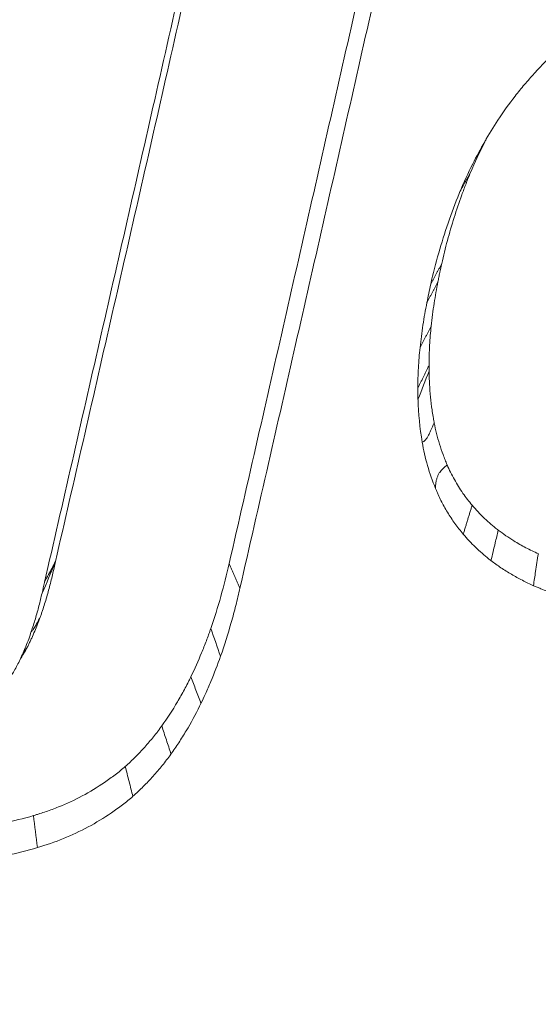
# Model space of a CAD drawing. Header units: millimetres. Extents: x -771 to 771, y -301 to 2485.
# Tile 300 of 656: x 17 to 34, y -116 to -84. Entities that reach past the tile are written whole.
import ezdxf

# ---------------------------------------------------------------- set-up
doc = ezdxf.new("R2010")
doc.units = ezdxf.units.MM
doc.layers.add('ORTHO$2', color=7, linetype='Continuous', true_color=0xffffff)

msp = doc.modelspace()

# ---------------------------------------------------------------- linework, layer by layer
at = {"layer": 'ORTHO$2', "color": 155, "linetype": 'Continuous', "lineweight": 18}
for points, knots in [([(0, -132.616), (21.512, -132.615), (43.043, -132.094), (65.786, -130.951), (67.139, -130.91), (69.875, -130.666), (71.25, -130.446), (75.328, -129.511), (77.968, -128.518), (85.246, -124.596), (89.278, -120.711), (93.44, -113.978), (94.521, -111.597), (95.665, -107.879), (95.948, -106.632), (96.485, -104.188), (96.764, -102.964), (98.121, -96.83), (99.162, -91.883), (104.214, -66.99), (107.659, -46.521), (111.783, -15.256), (112.985, -4.744), (114.511, 11.144), (114.974, 16.461), (115.806, 27.132), (116.169, 32.464), (116.503, 37.787)], [0, 0, 0, 0, 0.25, 0.25, 0.265625, 0.265625, 0.28125, 0.28125, 0.3125, 0.3125, 0.375, 0.375, 0.40625, 0.40625, 0.421875, 0.421875, 0.4375, 0.4375, 0.5, 0.5, 0.75, 0.75, 0.875, 0.875, 0.9375, 0.9375, 1, 1, 1, 1]), ([(114.605, 37.53), (113.961, 26.788), (113.123, 16.237), (111.086, -4.863), (109.888, -15.376), (105.77, -46.569), (102.33, -66.964), (97.29, -91.797), (96.252, -96.723), (94.627, -104.074), (94.17, -106.541), (92.716, -111.173), (91.681, -113.445), (87.736, -119.765), (83.934, -123.389), (77.107, -127.028), (74.671, -127.942), (69.626, -129.082), (67.014, -129.192), (42.941, -130.406), (21.472, -130.911), (0, -130.911)], [0, 0, 0, 0, 0.125, 0.125, 0.25, 0.25, 0.5, 0.5, 0.5625, 0.5625, 0.59375, 0.59375, 0.625, 0.625, 0.6875, 0.6875, 0.71875, 0.71875, 0.75, 0.75, 1, 1, 1, 1]), ([(0, -130.768), (3.842, -130.759), (12.491, -130.738), (26.906, -130.53), (44.199, -130.074), (57.329, -129.546), (65.353, -129.136), (67.328, -129.05), (69.305, -128.893), (73.239, -128.268), (78.944, -126.287), (85.509, -121.766), (90.412, -115.756), (92.938, -110.352), (94.091, -105.534), (95.179, -100.706), (96.583, -94.178), (99.037, -82.322), (102.164, -65.9), (105.638, -44.945), (108.602, -24.094), (111.048, -3.392), (113.029, 17.108), (113.938, 30.763), (114.388, 37.526)], [0, 0, 0, 0, 0.045037, 0.101372, 0.169003, 0.247925, 0.255675, 0.263424, 0.271172, 0.278945, 0.310103, 0.340861, 0.372341, 0.403314, 0.413975, 0.434662, 0.465488, 0.497487, 0.58529, 0.671423, 0.755921, 0.838823, 0.920168, 1, 1, 1, 1]), ([(22.827, -82.223), (22.525, -83.554), (22.224, -84.884), (21.34, -88.774), (20.758, -91.329), (19.594, -96.424), (19.012, -98.964), (18.43, -101.495)], [0, 0, 0, 0, 0.205717, 0.205717, 0.602806, 0.602806, 1, 1, 1, 1]), ([(23.936, -101.559), (24.237, -100.245), (24.539, -98.929), (25.414, -95.096), (25.989, -92.575), (27.138, -87.515), (27.713, -84.977), (28.288, -82.432)], [0, 0, 0, 0, 0.207694, 0.207694, 0.603795, 0.603795, 1, 1, 1, 1]), ([(22.481, -82.87), (22.179, -84.202), (21.877, -85.531), (20.993, -89.424), (20.41, -91.982), (19.245, -97.079), (18.663, -99.619), (18.081, -102.151)], [0, 0, 0, 0, 0.205625, 0.205625, 0.602932, 0.602932, 1, 1, 1, 1]), ([(24.28, -102.335), (24.581, -101.021), (24.882, -99.705), (25.758, -95.873), (26.332, -93.352), (27.482, -88.294), (28.057, -85.757), (28.632, -83.213)], [0, 0, 0, 0, 0.20773, 0.20773, 0.603814, 0.603814, 1, 1, 1, 1]), ([(32.461, -87.504), (32.632, -87.245), (32.814, -86.991), (33.103, -86.621), (33.202, -86.5), (33.404, -86.26), (33.508, -86.142), (33.667, -85.968), (33.72, -85.91), (33.829, -85.796), (33.993, -85.627), (34.275, -85.352), (34.568, -85.087), (34.749, -84.933), (34.87, -84.832), (34.932, -84.781), (34.993, -84.732)], [0, 0, 0, 0, 0.25, 0.25, 0.375, 0.375, 0.5, 0.5, 0.5625, 0.5625, 0.625, 0.75, 0.875, 0.9375, 0.9375, 1, 1, 1, 1]), ([(31.256, -89.768), (31.38, -89.473), (31.515, -89.182), (31.779, -88.657), (31.906, -88.422), (32.173, -87.958), (32.313, -87.729), (32.46, -87.504)], [0, 0, 0, 0, 0.37612, 0.37612, 0.687586, 0.687586, 1, 1, 1, 1]), ([(31.589, -89.166), (31.724, -88.847), (31.871, -88.532), (32.049, -88.185), (32.068, -88.148), (32.087, -88.111)], [0, 0, 0, 0, 0.892533, 0.892533, 1, 1, 1, 1]), ([(30.678, -92.054), (30.733, -91.809), (30.793, -91.564), (30.924, -91.078), (30.995, -90.835), (31.147, -90.353), (31.228, -90.114), (31.358, -89.757), (31.425, -89.579), (31.494, -89.402), (31.541, -89.284), (31.565, -89.225), (31.589, -89.166)], [0, 0, 0, 0, 0.25, 0.25, 0.5, 0.5, 0.75, 0.75, 0.875, 0.9375, 0.9375, 1, 1, 1, 1]), ([(31.26, -89.76), (31.289, -89.708), (31.317, -89.657), (31.375, -89.553), (31.404, -89.501), (31.485, -89.354), (31.537, -89.26), (31.589, -89.166)], [0, 0, 0, 0, 0.258957, 0.258957, 0.525197, 0.525197, 1, 1, 1, 1]), ([(30.33, -92.704), (30.404, -92.372), (30.488, -92.043), (30.672, -91.397), (30.771, -91.081), (30.987, -90.453), (31.105, -90.141), (31.239, -89.81), (31.248, -89.789), (31.256, -89.768)], [0, 0, 0, 0, 0.331956, 0.331956, 0.654432, 0.654432, 0.977807, 0.977807, 1, 1, 1, 1]), ([(30.556, -92.632), (30.566, -92.583), (30.575, -92.534), (30.595, -92.436), (30.605, -92.387), (30.635, -92.244), (30.656, -92.149), (30.677, -92.054)], [0, 0, 0, 0, 0.253728, 0.253728, 0.507455, 0.507455, 1, 1, 1, 1]), ([(30.344, -94.031), (30.357, -93.91), (30.371, -93.79), (30.402, -93.549), (30.419, -93.429), (30.472, -93.083), (30.512, -92.857), (30.556, -92.632)], [0, 0, 0, 0, 0.257378, 0.257378, 0.514756, 0.514756, 1, 1, 1, 1]), ([(29.991, -94.715), (30.004, -94.596), (30.018, -94.476), (30.048, -94.238), (30.065, -94.119), (30.119, -93.763), (30.161, -93.526), (30.207, -93.29)], [0, 0, 0, 0, 0.25015, 0.25015, 0.5003, 0.5003, 1, 1, 1, 1]), ([(30.275, -95.282), (30.275, -95.174), (30.277, -95.066), (30.283, -94.849), (30.288, -94.741), (30.306, -94.432), (30.322, -94.231), (30.344, -94.031)], [0, 0, 0, 0, 0.259284, 0.259284, 0.518568, 0.518568, 1, 1, 1, 1]), ([(29.92, -95.999), (29.92, -95.892), (29.922, -95.785), (29.928, -95.57), (29.932, -95.463), (29.95, -95.142), (29.968, -94.928), (29.991, -94.715)], [0, 0, 0, 0, 0.250219, 0.250219, 0.500439, 0.500439, 1, 1, 1, 1]), ([(30.276, -95.459), (30.276, -95.429), (30.275, -95.4), (30.275, -95.341), (30.275, -95.312), (30.275, -95.282)], [0, 0, 0, 0, 0.499986, 0.499986, 1, 1, 1, 1]), ([(30.439, -97.096), (30.433, -97.063), (30.427, -97.029), (30.415, -96.961), (30.409, -96.927), (30.392, -96.826), (30.36, -96.622), (30.318, -96.282), (30.292, -95.94), (30.284, -95.734), (30.281, -95.631), (30.28, -95.596), (30.278, -95.527), (30.277, -95.493), (30.276, -95.459)], [0, 0, 0, 0, 0.0625, 0.0625, 0.125, 0.125, 0.25, 0.5, 0.75, 0.875, 0.875, 0.9375, 0.9375, 1, 1, 1, 1]), ([(30.061, -97.708), (30.078, -97.702), (30.112, -97.688), (30.162, -97.64), (30.213, -97.573), (30.268, -97.479), (30.343, -97.314), (30.401, -97.182), (30.439, -97.096)], [0, 0, 0, 0, 0.115306, 0.237084, 0.366059, 0.502828, 0.676931, 1, 1, 1, 1]), ([(30.85, -98.429), (30.838, -98.402), (30.827, -98.375), (30.805, -98.321), (30.794, -98.294), (30.761, -98.213), (30.698, -98.05), (30.567, -97.664), (30.483, -97.326), (30.439, -97.096)], [0, 0, 0, 0, 0.0625, 0.0625, 0.125, 0.125, 0.25, 0.5, 1, 1, 1, 1]), ([(30.478, -99.168), (30.479, -99.146), (30.481, -99.102), (30.487, -99.041), (30.495, -98.983), (30.505, -98.928), (30.517, -98.876), (30.532, -98.828), (30.549, -98.783), (30.568, -98.741), (30.589, -98.703), (30.62, -98.656), (30.666, -98.601), (30.733, -98.537), (30.797, -98.481), (30.837, -98.442), (30.85, -98.429)], [0, 0, 0, 0, 0.045716, 0.091984, 0.138969, 0.186825, 0.235699, 0.285724, 0.337027, 0.389719, 0.443907, 0.499683, 0.610929, 0.749703, 0.9204, 1, 1, 1, 1]), ([(31.641, -99.708), (31.538, -99.587), (31.441, -99.461), (31.252, -99.19), (31.161, -99.044), (30.993, -98.743), (30.917, -98.588), (30.85, -98.429)], [0, 0, 0, 0, 0.313597, 0.313597, 0.655141, 0.655141, 1, 1, 1, 1]), ([(31.36, -100.626), (31.267, -100.516), (31.179, -100.403), (31.054, -100.23), (31.014, -100.171), (30.935, -100.052), (30.897, -99.992), (30.823, -99.871), (30.788, -99.809), (30.719, -99.685), (30.653, -99.56), (30.578, -99.4), (30.535, -99.303), (30.507, -99.238), (30.494, -99.206), (30.48, -99.173)], [0, 0, 0, 0, 0.25, 0.25, 0.375, 0.375, 0.5, 0.5, 0.625, 0.625, 0.75, 0.875, 0.9375, 0.9375, 1, 1, 1, 1]), ([(32.47, -100.498), (32.451, -100.483), (32.432, -100.468), (32.394, -100.439), (32.376, -100.424), (32.319, -100.378), (32.283, -100.348), (32.173, -100.254), (32.102, -100.19), (31.963, -100.058), (31.896, -99.99), (31.766, -99.851), (31.703, -99.78), (31.642, -99.708)], [0, 0, 0, 0, 0.0625, 0.0625, 0.125, 0.125, 0.25, 0.25, 0.5, 0.5, 0.75, 0.75, 1, 1, 1, 1]), ([(32.236, -101.461), (32.216, -101.445), (32.196, -101.43), (32.101, -101.354), (32.027, -101.293), (31.884, -101.168), (31.813, -101.104), (31.61, -100.906), (31.481, -100.768), (31.361, -100.625)], [0, 0, 0, 0, 0.062641, 0.062641, 0.297753, 0.297753, 0.532868, 0.532868, 1, 1, 1, 1]), ([(32.24, -101.465), (32.262, -101.371), (32.284, -101.277), (32.329, -101.089), (32.352, -100.995), (32.406, -100.767), (32.438, -100.632), (32.47, -100.498)], [0, 0, 0, 0, 0.291069, 0.291069, 0.583247, 0.583247, 1, 1, 1, 1]), ([(33.741, -101.246), (33.606, -101.186), (33.474, -101.122), (33.216, -100.985), (33.089, -100.913), (32.794, -100.731), (32.629, -100.618), (32.47, -100.498)], [0, 0, 0, 0, 0.296186, 0.296186, 0.592378, 0.592378, 1, 1, 1, 1]), ([(33.585, -102.254), (33.608, -102.105), (33.631, -101.956), (33.683, -101.62), (33.712, -101.433), (33.741, -101.246)], [0, 0, 0, 0, 0.442915, 0.442915, 1, 1, 1, 1]), ([(18.423, -101.53), (18.406, -101.602), (18.39, -101.675), (18.357, -101.821), (18.341, -101.893), (18.289, -102.111), (18.252, -102.256), (18.173, -102.544), (18.131, -102.687), (18.064, -102.901), (18.041, -102.973), (18.006, -103.079), (17.994, -103.114), (17.97, -103.185), (17.958, -103.221), (17.946, -103.256)], [0, 0, 0, 0, 0.125, 0.125, 0.25, 0.25, 0.5, 0.5, 0.75, 0.75, 0.875, 0.875, 0.9375, 0.9375, 1, 1, 1, 1]), ([(18.083, -102.143), (18.126, -102.063), (18.17, -101.982), (18.249, -101.834), (18.285, -101.766), (18.358, -101.631), (18.394, -101.563), (18.43, -101.495)], [0, 0, 0, 0, 0.373091, 0.373091, 0.686546, 0.686546, 1, 1, 1, 1]), ([(23.355, -103.616), (23.47, -103.279), (23.577, -102.938), (23.771, -102.252), (23.859, -101.907), (23.937, -101.559)], [0, 0, 0, 0, 0.499356, 0.499356, 1, 1, 1, 1]), ([(33.591, -102.259), (33.47, -102.205), (33.351, -102.148), (33.117, -102.027), (33.001, -101.964), (32.831, -101.864), (32.775, -101.83), (32.664, -101.76), (32.499, -101.653), (32.34, -101.54), (32.236, -101.461)], [0, 0, 0, 0, 0.25, 0.25, 0.5, 0.5, 0.625, 0.625, 0.75, 1, 1, 1, 1]), ([(35.457, -102.851), (35.417, -102.842), (35.376, -102.833), (35.296, -102.815), (35.177, -102.787), (35.057, -102.758), (34.82, -102.695), (34.662, -102.649), (34.351, -102.55), (34.197, -102.497), (33.968, -102.412), (33.854, -102.368), (33.741, -102.321), (33.666, -102.29), (33.629, -102.274), (33.591, -102.259)], [0, 0, 0, 0, 0.0625, 0.0625, 0.125, 0.25, 0.25, 0.5, 0.5, 0.75, 0.75, 0.875, 0.9375, 0.9375, 1, 1, 1, 1]), ([(18.003, -102.498), (17.974, -102.63), (17.941, -102.762), (17.871, -103.031), (17.833, -103.168), (17.751, -103.441), (17.708, -103.577), (17.662, -103.712)], [0, 0, 0, 0, 0.322671, 0.322671, 0.661152, 0.661152, 1, 1, 1, 1]), ([(23.665, -104.495), (23.788, -104.141), (23.9, -103.784), (24.054, -103.244), (24.103, -103.063), (24.196, -102.7), (24.239, -102.518), (24.281, -102.335)], [0, 0, 0, 0, 0.499354, 0.499354, 0.74959, 0.74959, 1, 1, 1, 1]), ([(17.946, -103.256), (17.893, -103.406), (17.835, -103.554), (17.741, -103.773), (17.709, -103.846), (17.659, -103.955), (17.642, -103.991), (17.607, -104.063), (17.59, -104.098), (17.573, -104.134)], [0, 0, 0, 0, 0.5, 0.5, 0.75, 0.75, 0.875, 0.875, 1, 1, 1, 1]), ([(17.662, -103.712), (17.668, -103.708), (17.681, -103.699), (17.708, -103.666), (17.741, -103.617), (17.787, -103.543), (17.855, -103.421), (17.912, -103.317), (17.946, -103.256)], [0, 0, 0, 0, 0.115205, 0.237074, 0.366047, 0.502501, 0.706231, 1, 1, 1, 1]), ([(17.663, -103.713), (17.637, -103.791), (17.609, -103.869), (17.552, -104.025), (17.522, -104.102), (17.434, -104.319), (17.373, -104.458), (17.307, -104.594)], [0, 0, 0, 0, 0.261692, 0.261692, 0.523385, 0.523385, 1, 1, 1, 1]), ([(22.724, -105.145), (22.844, -104.895), (22.957, -104.643), (23.114, -104.261), (23.165, -104.133), (23.238, -103.939), (23.274, -103.843), (23.309, -103.746), (23.332, -103.681), (23.343, -103.648), (23.355, -103.616)], [0, 0, 0, 0, 0.5, 0.5, 0.75, 0.75, 0.875, 0.9375, 0.9375, 1, 1, 1, 1]), ([(17.573, -104.134), (17.542, -104.196), (17.51, -104.256), (17.443, -104.377), (17.408, -104.436), (17.354, -104.524), (17.336, -104.552), (17.317, -104.581)], [0, 0, 0, 0, 0.401404, 0.401404, 0.802809, 0.802809, 1, 1, 1, 1]), ([(23.041, -105.994), (23.09, -105.892), (23.138, -105.79), (23.244, -105.556), (23.302, -105.425), (23.467, -105.03), (23.57, -104.763), (23.664, -104.495)], [0, 0, 0, 0, 0.208401, 0.208401, 0.472641, 0.472641, 1, 1, 1, 1]), ([(17.308, -104.594), (17.279, -104.656), (17.249, -104.717), (17.186, -104.837), (17.153, -104.897), (17.06, -105.056), (16.997, -105.155), (16.93, -105.251)], [0, 0, 0, 0, 0.269465, 0.269465, 0.538931, 0.538931, 1, 1, 1, 1]), ([(21.801, -106.7), (21.977, -106.453), (22.142, -106.199), (22.373, -105.81), (22.448, -105.679), (22.554, -105.48), (22.607, -105.38), (22.658, -105.279), (22.691, -105.212), (22.708, -105.178), (22.724, -105.145)], [0, 0, 0, 0, 0.5, 0.5, 0.75, 0.75, 0.875, 0.9375, 0.9375, 1, 1, 1, 1]), ([(23.044, -105.988), (22.991, -105.847), (22.937, -105.707), (22.831, -105.426), (22.778, -105.285), (22.724, -105.145)], [0, 0, 0, 0, 0.5, 0.5, 1, 1, 1, 1]), ([(22.087, -107.598), (22.173, -107.478), (22.257, -107.356), (22.42, -107.107), (22.499, -106.981), (22.728, -106.6), (22.87, -106.34), (23.014, -106.049), (23.028, -106.021), (23.041, -105.994)], [0, 0, 0, 0, 0.236457, 0.236457, 0.475314, 0.475314, 0.951062, 0.951062, 1, 1, 1, 1]), ([(20.644, -107.987), (20.752, -107.889), (20.857, -107.789), (21.063, -107.584), (21.162, -107.479), (21.355, -107.264), (21.449, -107.154), (21.584, -106.987), (21.651, -106.902), (21.716, -106.816), (21.759, -106.758), (21.78, -106.729), (21.801, -106.7)], [0, 0, 0, 0, 0.25, 0.25, 0.5, 0.5, 0.75, 0.75, 0.875, 0.9375, 0.9375, 1, 1, 1, 1]), ([(22.092, -107.591), (22.044, -107.442), (21.995, -107.294), (21.898, -106.997), (21.849, -106.849), (21.801, -106.7)], [0, 0, 0, 0, 0.5, 0.5, 1, 1, 1, 1]), ([(20.888, -108.93), (21, -108.829), (21.109, -108.726), (21.322, -108.513), (21.425, -108.404), (21.625, -108.182), (21.722, -108.068), (21.863, -107.895), (21.909, -107.836), (21.999, -107.718), (22.044, -107.658), (22.087, -107.598)], [0, 0, 0, 0, 0.25, 0.25, 0.5, 0.5, 0.75, 0.75, 0.875, 0.875, 1, 1, 1, 1]), ([(17.73, -109.542), (17.764, -109.532), (17.798, -109.522), (17.866, -109.502), (17.966, -109.47), (18.199, -109.394), (18.395, -109.321), (18.782, -109.165), (19.032, -109.048), (19.519, -108.788), (19.756, -108.645), (20.043, -108.45), (20.099, -108.411), (20.212, -108.33), (20.378, -108.206), (20.539, -108.076), (20.644, -107.987)], [0, 0, 0, 0, 0.03125, 0.03125, 0.0625, 0.125, 0.25, 0.25, 0.5, 0.5, 0.75, 0.75, 0.8125, 0.8125, 0.875, 1, 1, 1, 1]), ([(20.884, -108.934), (20.844, -108.776), (20.804, -108.618), (20.724, -108.302), (20.684, -108.145), (20.644, -107.987)], [0, 0, 0, 0, 0.5, 0.5, 1, 1, 1, 1]), ([(0, -193.397), (8.524, -193.348), (25.596, -193.249), (51.228, -192.444), (76.906, -191.154), (102.614, -189.328), (128.337, -186.975), (154.06, -184.087), (179.767, -180.664), (205.442, -176.702), (241.37, -170.388), (287.581, -160.658), (328.844, -149.921), (355.437, -142.17), (367.472, -138.526), (379.525, -134.739), (391.595, -130.806), (403.678, -126.727), (415.773, -122.499), (427.875, -118.119), (439.988, -113.596), (448.033, -110.464), (452.066, -108.894)], [0, 0, 0, 0, 0.054941, 0.110042, 0.1653, 0.220714, 0.276279, 0.331994, 0.387855, 0.443861, 0.500009, 0.624014, 0.749991, 0.777171, 0.804501, 0.831981, 0.859611, 0.887391, 0.91532, 0.943398, 0.971625, 1, 1, 1, 1]), ([(0, -193.397), (8.524, -193.348), (25.596, -193.249), (51.228, -192.444), (76.906, -191.154), (102.614, -189.328), (128.337, -186.975), (154.06, -184.087), (179.767, -180.664), (205.442, -176.702), (241.37, -170.388), (287.581, -160.658), (328.844, -149.921), (355.437, -142.17), (367.472, -138.526), (379.525, -134.739), (391.595, -130.806), (403.678, -126.727), (415.773, -122.499), (427.875, -118.119), (439.988, -113.596), (448.033, -110.464), (452.066, -108.894)], [0, 0, 0, 0, 0.054941, 0.110042, 0.1653, 0.220714, 0.276279, 0.331994, 0.387855, 0.443861, 0.500009, 0.624014, 0.749991, 0.777171, 0.804501, 0.831981, 0.859611, 0.887391, 0.91532, 0.943398, 0.971625, 1, 1, 1, 1]), ([(17.855, -110.557), (18.138, -110.475), (18.413, -110.379), (18.949, -110.161), (19.21, -110.039), (19.717, -109.767), (19.964, -109.618), (20.262, -109.415), (20.321, -109.373), (20.438, -109.288), (20.611, -109.159), (20.779, -109.024), (20.888, -108.931)], [0, 0, 0, 0, 0.25, 0.25, 0.5, 0.5, 0.75, 0.75, 0.8125, 0.8125, 0.875, 1, 1, 1, 1]), ([(15.807, -109.919), (15.847, -109.915), (15.888, -109.911), (15.97, -109.901), (16.092, -109.887), (16.377, -109.849), (16.941, -109.752), (17.417, -109.635), (17.731, -109.542)], [0, 0, 0, 0, 0.0625, 0.0625, 0.125, 0.25, 0.5, 1, 1, 1, 1])]:
    msp.add_open_spline(points, degree=3, knots=knots, dxfattribs=at)
at = {"layer": 'ORTHO$2', "color": 155, "linetype": 'Continuous', "lineweight": 13}
for points, knots in [([(116.758, 37.758), (116.371, 32.193), (115.607, 21.223), (114.186, 5.111), (112.578, -10.43), (110.088, -30.822), (106.267, -56.349), (102.07, -79.081), (98.967, -94.093), (97.559, -100.649), (96.474, -105.467), (95.35, -110.349), (92.941, -115.883), (88.187, -122.186), (81.775, -127.147), (75.581, -129.833), (70.222, -130.929), (63.856, -131.406), (53.873, -131.765), (39.22, -132.348), (20.852, -132.796), (7.362, -132.866), (0, -132.904)], [0, 0, 0, 0, 0.064727, 0.127584, 0.188585, 0.247748, 0.369628, 0.495575, 0.527374, 0.557549, 0.578213, 0.588514, 0.619708, 0.651404, 0.682447, 0.713892, 0.728471, 0.745419, 0.787691, 0.844211, 0.91498, 1, 1, 1, 1]), ([(0, -172.327), (11.405, -172.327), (34.17, -172.007), (68.181, -170.579), (102.058, -168.21), (135.801, -164.907), (169.411, -160.672), (202.888, -155.506), (236.233, -149.41), (258.374, -144.723), (280.47, -139.722), (291.496, -137.066), (305.251, -133.548), (308, -132.834), (311.435, -131.93), (312.122, -131.749), (313.496, -131.384), (315.556, -130.836), (323.1, -128.808), (329.936, -126.906), (346.298, -122.231), (367.996, -115.703), (400.194, -105.03), (432.044, -93.482), (463.549, -81.061), (494.71, -67.766), (515.253, -58.319), (525.468, -53.448)], [0, 0, 0, 0, 0.0625, 0.125, 0.1875, 0.25, 0.3125, 0.375, 0.4375, 0.5, 0.5, 0.5625, 0.5625, 0.578125, 0.578125, 0.582031, 0.582031, 0.585938, 0.59375, 0.625, 0.625, 0.6875, 0.75, 0.8125, 0.875, 0.9375, 1, 1, 1, 1]), ([(0, -172.327), (11.405, -172.327), (34.17, -172.007), (68.181, -170.579), (102.058, -168.21), (135.801, -164.907), (169.411, -160.672), (202.888, -155.506), (236.233, -149.41), (258.374, -144.723), (280.47, -139.722), (291.496, -137.066), (305.251, -133.548), (308, -132.834), (311.435, -131.93), (312.122, -131.749), (313.496, -131.384), (315.556, -130.836), (323.1, -128.808), (329.936, -126.906), (346.298, -122.231), (367.996, -115.703), (400.194, -105.03), (432.044, -93.482), (463.549, -81.061), (494.71, -67.766), (515.253, -58.319), (525.468, -53.448)], [0, 0, 0, 0, 0.0625, 0.125, 0.1875, 0.25, 0.3125, 0.375, 0.4375, 0.5, 0.5, 0.5625, 0.5625, 0.578125, 0.578125, 0.582031, 0.582031, 0.585938, 0.59375, 0.625, 0.625, 0.6875, 0.75, 0.8125, 0.875, 0.9375, 1, 1, 1, 1]), ([(526.972, -61.431), (515.817, -66.718), (504.572, -71.844), (484.756, -80.515), (476.22, -84.136), (459.109, -91.168), (450.526, -94.582), (407.482, -111.149), (372.624, -122.79), (302.071, -142.906), (266.376, -151.381), (194.139, -165.143), (157.597, -170.431), (102.127, -175.895), (83.499, -177.305), (46.274, -179.271), (27.654, -179.83), (6.017, -179.989), (3.009, -180), (0, -180.006)], [0, 0, 0, 0, 0.068006, 0.068006, 0.118871, 0.118871, 0.169736, 0.169736, 0.373195, 0.373195, 0.576654, 0.576654, 0.780113, 0.780113, 0.881842, 0.881842, 0.983572, 0.983572, 1, 1, 1, 1]), ([(526.972, -61.431), (515.817, -66.718), (504.572, -71.844), (484.756, -80.515), (476.22, -84.136), (459.109, -91.168), (450.526, -94.582), (407.482, -111.149), (372.624, -122.79), (302.071, -142.906), (266.376, -151.381), (194.139, -165.143), (157.597, -170.431), (102.127, -175.895), (83.499, -177.305), (46.274, -179.271), (27.654, -179.83), (6.017, -179.989), (3.009, -180), (0, -180.006)], [0, 0, 0, 0, 0.068006, 0.068006, 0.118871, 0.118871, 0.169736, 0.169736, 0.373195, 0.373195, 0.576654, 0.576654, 0.780113, 0.780113, 0.881842, 0.881842, 0.983572, 0.983572, 1, 1, 1, 1]), ([(528.546, -62.233), (518.275, -67.139), (497.617, -76.655), (466.283, -90.047), (434.6, -102.559), (402.568, -114.191), (370.185, -124.942), (348.361, -131.519), (331.904, -136.229), (326.403, -137.761), (319.509, -139.631), (317.439, -140.188), (315.367, -140.74), (313.985, -141.107), (313.294, -141.29), (309.839, -142.201), (307.073, -142.919), (293.238, -146.463), (282.147, -149.14), (259.92, -154.177), (237.649, -158.899), (204.106, -165.04), (170.43, -170.244), (136.619, -174.511), (102.674, -177.839), (68.593, -180.225), (34.377, -181.664), (11.474, -181.986), (0, -181.986)], [0, 0, 0, 0, 0.0625, 0.125, 0.1875, 0.25, 0.3125, 0.375, 0.375, 0.40625, 0.40625, 0.414063, 0.417969, 0.417969, 0.421875, 0.421875, 0.4375, 0.4375, 0.5, 0.5, 0.5625, 0.625, 0.6875, 0.75, 0.8125, 0.875, 0.9375, 1, 1, 1, 1]), ([(528.546, -62.233), (518.275, -67.139), (497.617, -76.655), (466.283, -90.047), (434.6, -102.559), (402.568, -114.191), (370.185, -124.942), (348.361, -131.519), (331.904, -136.229), (326.403, -137.761), (319.509, -139.631), (317.439, -140.188), (315.367, -140.74), (313.985, -141.107), (313.294, -141.29), (309.839, -142.201), (307.073, -142.919), (293.238, -146.463), (282.147, -149.14), (259.92, -154.177), (237.649, -158.899), (204.106, -165.04), (170.43, -170.244), (136.619, -174.511), (102.674, -177.839), (68.593, -180.225), (34.377, -181.664), (11.474, -181.986), (0, -181.986)], [0, 0, 0, 0, 0.0625, 0.125, 0.1875, 0.25, 0.3125, 0.375, 0.375, 0.40625, 0.40625, 0.414063, 0.417969, 0.417969, 0.421875, 0.421875, 0.4375, 0.4375, 0.5, 0.5, 0.5625, 0.625, 0.6875, 0.75, 0.8125, 0.875, 0.9375, 1, 1, 1, 1])]:
    msp.add_open_spline(points, degree=3, knots=knots, dxfattribs=at)
for points in [[(30.33, -92.704), (30.678, -92.054)], [(30.207, -93.29), (30.556, -92.632)], [(29.991, -94.715), (30.344, -94.03)], [(31.36, -100.626), (31.641, -99.708)], [(24.281, -102.335), (23.937, -101.559)]]:
    msp.add_open_spline(points, degree=1, dxfattribs=at)
at = {"layer": 'ORTHO$2', "color": 155, "linetype": 'Continuous', "lineweight": 18}
for points, degree in [([(30.207, -93.29), (30.245, -93.094), (30.286, -92.899), (30.329, -92.703)], 3), ([(29.92, -95.999), (30.275, -95.282)], 1), ([(29.925, -96.36), (30.042, -96.058), (30.159, -95.757), (30.276, -95.459)], 3), ([(29.925, -96.36), (29.922, -96.24), (29.92, -96.119), (29.92, -95.999)], 3), ([(30.061, -97.708), (29.982, -97.263), (29.937, -96.813), (29.926, -96.36)], 3), ([(30.48, -99.173), (30.284, -98.7), (30.144, -98.212), (30.06, -97.708)], 3), ([(18.004, -102.498), (18.144, -102.178), (18.284, -101.855), (18.423, -101.53)], 3), ([(18.43, -101.495), (18.428, -101.507), (18.425, -101.518), (18.423, -101.53)], 3), ([(18.08, -102.158), (18.056, -102.272), (18.031, -102.385), (18.004, -102.498)], 3), ([(23.664, -104.495), (23.561, -104.201), (23.458, -103.908), (23.355, -103.616)], 3), ([(17.307, -104.594), (17.396, -104.439), (17.485, -104.286), (17.573, -104.134)], 3), ([(17.855, -110.557), (17.813, -110.219), (17.772, -109.881), (17.731, -109.542)], 3), ([(15.865, -110.951), (16.543, -110.883), (17.206, -110.752), (17.855, -110.557)], 3)]:
    msp.add_open_spline(points, degree=degree, dxfattribs=at)

doc.saveas('drawing.dxf')
